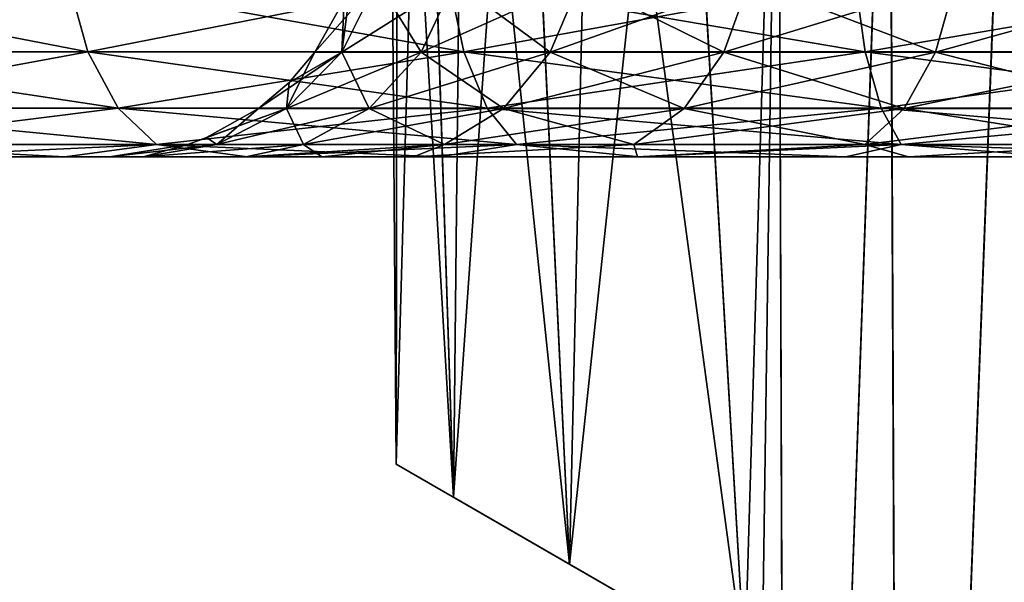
# Model space of a CAD drawing. Header units: metres. Extents: x -90 to 90, y -173 to 74.
# Tile 538 of 564: x 43.37 to 53.05, y 59.32 to 64.85. Entities that reach past the tile are written whole.
import ezdxf

# ---------------------------------------------------------------- set-up
doc = ezdxf.new("R2010")
doc.units = ezdxf.units.M
doc.layers.add('solid_509418_01', color=7, linetype='CONTINUOUS')

msp = doc.modelspace()

# ---------------------------------------------------------------- linework, layer by layer
at = {"layer": 'solid_509418_01'}
for points in [[(47, 69.558502, 0.000577), (47.070206, 60.48019, -1.349051), (47.070206, 60.48019, 1.34905)], [(47.08226, 69.558502, 1.460146), (47, 69.558502, 0.000577), (47.070206, 60.48019, 1.34905)], [(47, 69.558502, 0.000577), (47.08213, 69.558502, -1.458999), (47.070206, 60.48019, -1.349051)], [(47.08226, 69.558502, 1.460146), (47.070206, 60.48019, 1.34905), (47.634529, 60.154381, 4.012428)], [(47.327629, 69.558502, -2.900173), (47.634529, 60.154381, -4.012428), (47.070206, 60.48019, -1.349051)], [(47.08213, 69.558502, -1.458999), (47.327629, 69.558502, -2.900173), (47.070206, 60.48019, -1.349051)], [(47.327885, 69.558502, 2.901299), (47.08226, 69.558502, 1.460146), (47.634529, 60.154381, 4.012428)], [(47.327629, 69.558502, -2.900173), (47.733406, 69.558502, -4.304732), (47.634529, 60.154381, -4.012428)], [(47.733791, 69.558502, 4.305823), (47.327885, 69.558502, 2.901299), (47.634529, 60.154381, 4.012428)], [(47.733791, 69.558502, 4.305823), (47.634529, 60.154381, 4.012428), (48.774879, 59.495998, 6.556947)], [(48.294365, 69.558502, -5.654919), (48.774879, 59.495998, -6.556947), (47.634529, 60.154381, -4.012428)], [(47.733406, 69.558502, -4.304732), (48.294365, 69.558502, -5.654919), (47.634529, 60.154381, -4.012428)], [(48.294868, 69.558502, 5.655959), (47.733791, 69.558502, 4.305823), (48.774879, 59.495998, 6.556947)], [(48.294365, 69.558502, -5.654919), (49.003288, 69.558502, -6.933424), (48.774879, 59.495998, -6.556947)], [(49.003902, 69.558502, 6.934396), (48.294868, 69.558502, 5.655959), (48.774879, 59.495998, 6.556947)], [(49.003902, 69.558502, 6.934396), (48.774879, 59.495998, 6.556947), (50.5, 58.5, 8.87412)], [(49.851097, 69.558502, -8.124025), (50.5, 58.5, -8.87412), (48.774879, 59.495998, -6.556947)], [(49.003288, 69.558502, -6.933424), (49.851097, 69.558502, -8.124025), (48.774879, 59.495998, -6.556947)], [(49.851814, 69.558502, 8.12492), (49.003902, 69.558502, 6.934396), (50.5, 58.5, 8.87412)], [(49.851097, 69.558502, -8.124025), (50.82708, 69.558502, -9.211816), (50.5, 58.5, -8.87412)], [(50.827896, 69.558502, 9.212629), (49.851814, 69.558502, 8.12492), (50.5, 58.5, 8.87412)], [(50.82708, 69.558502, -9.211816), (50.5, 46.5, -8.87412), (50.5, 58.5, -8.87412)], [(50.82708, 69.558502, -9.211816), (50.924114, 41.5, -9.307431), (50.5, 46.5, -8.87412)], [(50.827896, 69.558502, 9.212629), (50.5, 58.5, 8.87412), (50.923035, 41.5, 9.30638)], [(50.82708, 69.558502, -9.211816), (51.919579, 69.558502, -10.183653), (50.924114, 41.5, -9.307431)], [(51.920506, 69.558502, 10.184387), (50.827896, 69.558502, 9.212629), (50.923035, 41.5, 9.30638)], [(51.920506, 69.558502, 10.184387), (50.923035, 41.5, 9.30638), (52.042858, 41.5, 10.280268)], [(51.919579, 69.558502, -10.183653), (52.044079, 41.5, -10.281212), (50.924114, 41.5, -9.307431)], [(51.919579, 69.558502, -10.183653), (53.115471, 69.558502, -11.027386), (52.044079, 41.5, -10.281212)], [(53.116482, 69.558502, 11.028017), (51.920506, 69.558502, 10.184387), (52.042858, 41.5, 10.280268)], [(53.116482, 69.558502, 11.028017), (52.042858, 41.5, 10.280268), (53.272034, 41.5, 11.1236)], [(53.115471, 69.558502, -11.027386), (53.273357, 41.5, -11.124401), (52.044079, 41.5, -10.281212)], [(40.43383, 65.229698, 22.580564), (40.666241, 64.531807, 22.312346), (44.03841, 64.531807, 24.83672)], [(43.846535, 65.229698, 25.135283), (40.43383, 65.229698, 22.580564), (44.03841, 64.531807, 24.83672)], [(40.43383, 65.229698, -22.580564), (43.846535, 65.229698, -25.135283), (40.666241, 64.531807, -22.312346)], [(43.846535, 65.229698, -25.135283), (44.03841, 64.531807, -24.83672), (40.666241, 64.531807, -22.312346)], [(43.846535, 65.229698, 25.135283), (44.03841, 64.531807, 24.83672), (47.735508, 64.531807, 26.855488)], [(47.588078, 65.229698, 27.17832), (43.846535, 65.229698, 25.135283), (47.735508, 64.531807, 26.855488)], [(43.846535, 65.229698, -25.135283), (47.588078, 65.229698, -27.17832), (44.03841, 64.531807, -24.83672)], [(47.588078, 65.229698, -27.17832), (47.735508, 64.531807, -26.855488), (44.03841, 64.531807, -24.83672)], [(46.272079, 64.5299), (46.5597, 65.043289), (46.884586, 65.227455, 2.608818)], [(46.535858, 64.5299, 2.678184), (46.272079, 64.5299), (46.884586, 65.227455, 2.608818)], [(46.535858, 64.5299, -2.678184), (46.62764, 65.227455), (46.5597, 65.043289)], [(46.535858, 64.5299, -2.678184), (46.884586, 65.227455, -2.608818), (46.62764, 65.227455)], [(46.535858, 64.5299, 2.678184), (46.884586, 65.227455, 2.608818), (47.64555, 65.227455, 5.11738)], [(47.317055, 64.5299, 5.253448), (46.535858, 64.5299, 2.678184), (47.64555, 65.227455, 5.11738)], [(46.535858, 64.5299, -2.678184), (47.317055, 64.5299, -5.253448), (46.884586, 65.227455, -2.608818)], [(47.317055, 64.5299, -5.253448), (47.64555, 65.227455, -5.11738), (46.884586, 65.227455, -2.608818)], [(47.317055, 64.5299, 5.253448), (47.64555, 65.227455, 5.11738), (48.88129, 65.227455, 7.429285)], [(48.585651, 64.5299, 7.626824), (47.317055, 64.5299, 5.253448), (48.88129, 65.227455, 7.429285)], [(47.317055, 64.5299, -5.253448), (48.585651, 64.5299, -7.626824), (47.64555, 65.227455, -5.11738)], [(47.588078, 65.229698, 27.17832), (47.735508, 64.531807, 26.855488), (51.682278, 64.531807, 28.327557)], [(51.582291, 65.229698, 28.668085), (47.588078, 65.229698, 27.17832), (51.682278, 64.531807, 28.327557)], [(47.588078, 65.229698, -27.17832), (51.582291, 65.229698, -28.668085), (47.735508, 64.531807, -26.855488)], [(48.585651, 64.5299, -7.626824), (48.88129, 65.227455, -7.429285), (47.64555, 65.227455, -5.11738)], [(51.582291, 65.229698, -28.668085), (51.682278, 64.531807, -28.327557), (47.735508, 64.531807, -26.855488)], [(48.585651, 64.5299, 7.626824), (48.88129, 65.227455, 7.429285), (50.544315, 65.227455, 9.455686)], [(50.292896, 64.5299, 9.707106), (48.585651, 64.5299, 7.626824), (50.544315, 65.227455, 9.455686)], [(48.585651, 64.5299, -7.626824), (50.292896, 64.5299, -9.707106), (48.88129, 65.227455, -7.429285)], [(50.292896, 64.5299, -9.707106), (50.544315, 65.227455, -9.455686), (48.88129, 65.227455, -7.429285)], [(50.292896, 64.5299, 9.707106), (50.544315, 65.227455, 9.455686), (52.570717, 65.227455, 11.118711)], [(52.373177, 64.5299, 11.414349), (50.292896, 64.5299, 9.707106), (52.570717, 65.227455, 11.118711)], [(50.292896, 64.5299, -9.707106), (52.373177, 64.5299, -11.414349), (50.544315, 65.227455, -9.455686)], [(52.373177, 64.5299, -11.414349), (52.570717, 65.227455, -11.118711), (50.544315, 65.227455, -9.455686)], [(51.582291, 65.229698, 28.668085), (51.682278, 64.531807, 28.327557), (55.798374, 64.531807, 29.222958)], [(55.747864, 65.229698, 29.574249), (51.582291, 65.229698, 28.668085), (55.798374, 64.531807, 29.222958)], [(51.582291, 65.229698, -28.668085), (55.747864, 65.229698, -29.574249), (51.682278, 64.531807, -28.327557)], [(55.747864, 65.229698, -29.574249), (55.798374, 64.531807, -29.222958), (51.682278, 64.531807, -28.327557)], [(52.373177, 64.5299, 11.414349), (52.570717, 65.227455, 11.118711), (54.882618, 65.227455, 12.354448)], [(54.746552, 64.5299, 12.682944), (52.373177, 64.5299, 11.414349), (54.882618, 65.227455, 12.354448)], [(52.373177, 64.5299, -11.414349), (54.746552, 64.5299, -12.682944), (52.570717, 65.227455, -11.118711)], [(54.746552, 64.5299, -12.682944), (54.882618, 65.227455, -12.354448), (52.570717, 65.227455, -11.118711)], [(46.535858, 64.5299, -2.678184), (46.5597, 65.043289), (46.272079, 64.5299)], [(40.666241, 64.531807, 22.312346), (41.028622, 63.977917, 21.894138), (44.337582, 63.977917, 24.371197)], [(44.03841, 64.531807, 24.83672), (40.666241, 64.531807, 22.312346), (44.337582, 63.977917, 24.371197)], [(40.666241, 64.531807, -22.312346), (44.03841, 64.531807, -24.83672), (41.028622, 63.977917, -21.894138)], [(44.03841, 64.531807, -24.83672), (44.337582, 63.977917, -24.371197), (41.028622, 63.977917, -21.894138)], [(44.03841, 64.531807, 24.83672), (44.337582, 63.977917, 24.371197), (47.965385, 63.977917, 26.352127)], [(47.735508, 64.531807, 26.855488), (44.03841, 64.531807, 24.83672), (47.965385, 63.977917, 26.352127)], [(44.03841, 64.531807, -24.83672), (47.735508, 64.531807, -26.855488), (44.337582, 63.977917, -24.371197)], [(47.735508, 64.531807, -26.855488), (47.965385, 63.977917, -26.352127), (44.337582, 63.977917, -24.371197)], [(45.718189, 63.976532), (46.017769, 64.232231), (46.535858, 64.5299, 2.678184)], [(45.992611, 63.976532, 2.786243), (45.718189, 63.976532), (46.535858, 64.5299, 2.678184)], [(45.992611, 63.976532, -2.786243), (46.272079, 64.5299), (46.017769, 64.232231)], [(45.992611, 63.976532, -2.786243), (46.535858, 64.5299, -2.678184), (46.272079, 64.5299)], [(45.992611, 63.976532, 2.786243), (46.535858, 64.5299, 2.678184), (47.317055, 64.5299, 5.253448)], [(46.805328, 63.976532, 5.465412), (45.992611, 63.976532, 2.786243), (47.317055, 64.5299, 5.253448)], [(45.992611, 63.976532, -2.786243), (46.805328, 63.976532, -5.465412), (46.535858, 64.5299, -2.678184)], [(46.017769, 64.232231), (46.272079, 64.5299), (46.535858, 64.5299, 2.678184)], [(46.805328, 63.976532, -5.465412), (47.317055, 64.5299, -5.253448), (46.535858, 64.5299, -2.678184)], [(46.805328, 63.976532, 5.465412), (47.317055, 64.5299, 5.253448), (48.585651, 64.5299, 7.626824)], [(48.125111, 63.976532, 7.934548), (46.805328, 63.976532, 5.465412), (48.585651, 64.5299, 7.626824)], [(46.805328, 63.976532, -5.465412), (48.125111, 63.976532, -7.934548), (47.317055, 64.5299, -5.253448)], [(48.125111, 63.976532, -7.934548), (48.585651, 64.5299, -7.626824), (47.317055, 64.5299, -5.253448)], [(47.735508, 64.531807, 26.855488), (47.965385, 63.977917, 26.352127), (51.838181, 63.977917, 27.796604)], [(51.682278, 64.531807, 28.327557), (47.735508, 64.531807, 26.855488), (51.838181, 63.977917, 27.796604)], [(47.735508, 64.531807, -26.855488), (51.682278, 64.531807, -28.327557), (47.965385, 63.977917, -26.352127)], [(51.682278, 64.531807, -28.327557), (51.838181, 63.977917, -27.796604), (47.965385, 63.977917, -26.352127)], [(48.125111, 63.976532, 7.934548), (48.585651, 64.5299, 7.626824), (50.292896, 64.5299, 9.707106)], [(49.901234, 63.976532, 10.098764), (48.125111, 63.976532, 7.934548), (50.292896, 64.5299, 9.707106)], [(48.125111, 63.976532, -7.934548), (49.901234, 63.976532, -10.098764), (48.585651, 64.5299, -7.626824)], [(49.901234, 63.976532, -10.098764), (50.292896, 64.5299, -9.707106), (48.585651, 64.5299, -7.626824)], [(49.901234, 63.976532, 10.098764), (50.292896, 64.5299, 9.707106), (52.373177, 64.5299, 11.414349)], [(52.065453, 63.976532, 11.874891), (49.901234, 63.976532, 10.098764), (52.373177, 64.5299, 11.414349)], [(49.901234, 63.976532, -10.098764), (52.065453, 63.976532, -11.874891), (50.292896, 64.5299, -9.707106)], [(52.065453, 63.976532, -11.874891), (52.373177, 64.5299, -11.414349), (50.292896, 64.5299, -9.707106)], [(51.682278, 64.531807, 28.327557), (51.838181, 63.977917, 27.796604), (55.877125, 63.977917, 28.675222)], [(55.798374, 64.531807, 29.222958), (51.682278, 64.531807, 28.327557), (55.877125, 63.977917, 28.675222)], [(51.682278, 64.531807, -28.327557), (55.798374, 64.531807, -29.222958), (51.838181, 63.977917, -27.796604)], [(55.798374, 64.531807, -29.222958), (55.877125, 63.977917, -28.675222), (51.838181, 63.977917, -27.796604)], [(52.065453, 63.976532, 11.874891), (52.373177, 64.5299, 11.414349), (54.746552, 64.5299, 12.682944)], [(54.534588, 63.976532, 13.194672), (52.065453, 63.976532, 11.874891), (54.746552, 64.5299, 12.682944)], [(52.065453, 63.976532, -11.874891), (54.534588, 63.976532, -13.194672), (52.373177, 64.5299, -11.414349)], [(54.534588, 63.976532, -13.194672), (54.746552, 64.5299, -12.682944), (52.373177, 64.5299, -11.414349)], [(45.992611, 63.976532, -2.786243), (46.017769, 64.232231), (45.718189, 63.976532)], [(41.028622, 63.977917, 21.894138), (41.485424, 63.622356, 21.366961), (44.71471, 63.622356, 23.784374)], [(44.337582, 63.977917, 24.371197), (41.028622, 63.977917, 21.894138), (44.71471, 63.622356, 23.784374)], [(41.028622, 63.977917, -21.894138), (44.337582, 63.977917, -24.371197), (41.485424, 63.622356, -21.366961)], [(44.337582, 63.977917, -24.371197), (44.71471, 63.622356, -23.784374), (41.485424, 63.622356, -21.366961)], [(44.337582, 63.977917, 24.371197), (44.71471, 63.622356, 23.784374), (48.255161, 63.622356, 25.717607)], [(47.965385, 63.977917, 26.352127), (44.337582, 63.977917, 24.371197), (48.255161, 63.622356, 25.717607)], [(44.337582, 63.977917, -24.371197), (47.965385, 63.977917, -26.352127), (44.71471, 63.622356, -23.784374)], [(47.965385, 63.977917, -26.352127), (48.255161, 63.622356, -25.717607), (44.71471, 63.622356, -23.784374)], [(45.020298, 63.621632), (45.206711, 63.6903), (45.992611, 63.976532, 2.786243)], [(45.308128, 63.621632, 2.922395), (45.020298, 63.621632), (45.992611, 63.976532, 2.786243)], [(45.206711, 63.6903), (45.718189, 63.976532), (45.992611, 63.976532, 2.786243)], [(45.308128, 63.621632, -2.922395), (45.718189, 63.976532), (45.206711, 63.6903)], [(45.308128, 63.621632, -2.922395), (45.992611, 63.976532, -2.786243), (45.718189, 63.976532)], [(45.308128, 63.621632, 2.922395), (45.992611, 63.976532, 2.786243), (46.805328, 63.976532, 5.465412)], [(46.160561, 63.621632, 5.732483), (45.308128, 63.621632, 2.922395), (46.805328, 63.976532, 5.465412)], [(45.308128, 63.621632, -2.922395), (46.160561, 63.621632, -5.732483), (45.992611, 63.976532, -2.786243)], [(46.160561, 63.621632, -5.732483), (46.805328, 63.976532, -5.465412), (45.992611, 63.976532, -2.786243)], [(46.160561, 63.621632, 5.732483), (46.805328, 63.976532, 5.465412), (48.125111, 63.976532, 7.934548)], [(47.544834, 63.621632, 8.322276), (46.160561, 63.621632, 5.732483), (48.125111, 63.976532, 7.934548)], [(46.160561, 63.621632, -5.732483), (47.544834, 63.621632, -8.322276), (46.805328, 63.976532, -5.465412)], [(47.544834, 63.621632, -8.322276), (48.125111, 63.976532, -7.934548), (46.805328, 63.976532, -5.465412)], [(47.544834, 63.621632, 8.322276), (48.125111, 63.976532, 7.934548), (49.901234, 63.976532, 10.098764)], [(49.407753, 63.621632, 10.592249), (47.544834, 63.621632, 8.322276), (49.901234, 63.976532, 10.098764)], [(47.544834, 63.621632, -8.322276), (49.407753, 63.621632, -10.592249), (48.125111, 63.976532, -7.934548)], [(47.965385, 63.977917, 26.352127), (48.255161, 63.622356, 25.717607), (52.034706, 63.622356, 27.127304)], [(51.838181, 63.977917, 27.796604), (47.965385, 63.977917, 26.352127), (52.034706, 63.622356, 27.127304)], [(47.965385, 63.977917, -26.352127), (51.838181, 63.977917, -27.796604), (48.255161, 63.622356, -25.717607)], [(49.407753, 63.621632, -10.592249), (49.901234, 63.976532, -10.098764), (48.125111, 63.976532, -7.934548)], [(51.838181, 63.977917, -27.796604), (52.034706, 63.622356, -27.127304), (48.255161, 63.622356, -25.717607)], [(49.407753, 63.621632, 10.592249), (49.901234, 63.976532, 10.098764), (52.065453, 63.976532, 11.874891)], [(51.677723, 63.621632, 12.455167), (49.407753, 63.621632, 10.592249), (52.065453, 63.976532, 11.874891)], [(49.407753, 63.621632, -10.592249), (51.677723, 63.621632, -12.455167), (49.901234, 63.976532, -10.098764)], [(51.677723, 63.621632, -12.455167), (52.065453, 63.976532, -11.874891), (49.901234, 63.976532, -10.098764)], [(51.677723, 63.621632, 12.455167), (52.065453, 63.976532, 11.874891), (54.534588, 63.976532, 13.194672)], [(54.267517, 63.621632, 13.839439), (51.677723, 63.621632, 12.455167), (54.534588, 63.976532, 13.194672)], [(51.677723, 63.621632, -12.455167), (54.267517, 63.621632, -13.839439), (52.065453, 63.976532, -11.874891)], [(51.838181, 63.977917, 27.796604), (52.034706, 63.622356, 27.127304), (55.976398, 63.622356, 27.984766)], [(55.877125, 63.977917, 28.675222), (51.838181, 63.977917, 27.796604), (55.976398, 63.622356, 27.984766)], [(51.838181, 63.977917, -27.796604), (55.877125, 63.977917, -28.675222), (52.034706, 63.622356, -27.127304)], [(55.877125, 63.977917, -28.675222), (55.976398, 63.622356, -27.984766), (52.034706, 63.622356, -27.127304)], [(54.267517, 63.621632, -13.839439), (54.534588, 63.976532, -13.194672), (52.065453, 63.976532, -11.874891)], [(41.485424, 63.622356, -21.366961), (44.71471, 63.622356, -23.784374), (42.115173, 63.5, -20.889557)], [(41.485424, 63.622356, 21.366961), (42.114864, 63.5, 20.889294), (43.812984, 63.5, 22.231266)], [(44.71471, 63.622356, 23.784374), (41.485424, 63.622356, 21.366961), (43.812984, 63.5, 22.231266)], [(44.71471, 63.622356, -23.784374), (43.813316, 63.5, -22.231506), (42.115173, 63.5, -20.889557)], [(44.71471, 63.622356, 23.784374), (43.812984, 63.5, 22.231266), (45.609493, 63.5, 23.433958)], [(44.71471, 63.622356, -23.784374), (45.60984, 63.5, -23.434172), (43.813316, 63.5, -22.231506)], [(45.308128, 63.621632, 2.922395), (44.582287, 63.5, 3.215036), (44.25, 63.5)], [(45.020298, 63.621632), (44.25, 63.5), (44.582249, 63.5, -3.214852)], [(45.308128, 63.621632, 2.922395), (44.25, 63.5), (45.020298, 63.621632)], [(46.160561, 63.621632, -5.732483), (44.582249, 63.5, -3.214852), (45.591454, 63.5, -6.359573)], [(45.308128, 63.621632, -2.922395), (45.020298, 63.621632), (44.582249, 63.5, -3.214852)], [(45.308128, 63.621632, -2.922395), (44.582249, 63.5, -3.214852), (46.160561, 63.621632, -5.732483)], [(46.160561, 63.621632, 5.732483), (45.591602, 63.5, 6.359909), (44.582287, 63.5, 3.215036)], [(46.160561, 63.621632, 5.732483), (44.582287, 63.5, 3.215036), (45.308128, 63.621632, 2.922395)], [(44.71471, 63.622356, -23.784374), (48.255161, 63.622356, -25.717607), (45.60984, 63.5, -23.434172)], [(44.71471, 63.622356, 23.784374), (45.609493, 63.5, 23.433958), (47.495369, 63.5, 24.492525)], [(48.255161, 63.622356, 25.717607), (44.71471, 63.622356, 23.784374), (47.495369, 63.5, 24.492525)], [(45.308128, 63.621632, -2.922395), (45.206711, 63.6903), (45.020298, 63.621632)], [(46.160561, 63.621632, -5.732483), (45.591454, 63.5, -6.359573), (46.340607, 63.5, -7.840465)], [(47.544834, 63.621632, 8.322276), (46.34079, 63.5, 7.840788), (45.591602, 63.5, 6.359909)], [(47.544834, 63.621632, 8.322276), (45.591602, 63.5, 6.359909), (46.160561, 63.621632, 5.732483)], [(48.255161, 63.622356, -25.717607), (47.495735, 63.5, -24.492712), (45.60984, 63.5, -23.434172)], [(46.160561, 63.621632, -5.732483), (46.340607, 63.5, -7.840465), (47.544834, 63.621632, -8.322276)], [(47.544834, 63.621632, -8.322276), (46.340607, 63.5, -7.840465), (47.241924, 63.5, -9.235474)], [(47.544834, 63.621632, 8.322276), (47.242123, 63.5, 9.235747), (46.34079, 63.5, 7.840788)], [(49.407753, 63.621632, -10.592249), (47.241924, 63.5, -9.235474), (49.443913, 63.5, -11.688877)], [(47.544834, 63.621632, -8.322276), (47.241924, 63.5, -9.235474), (49.407753, 63.621632, -10.592249)], [(49.407753, 63.621632, 10.592249), (49.444122, 63.5, 11.689066), (47.242123, 63.5, 9.235747)], [(49.407753, 63.621632, 10.592249), (47.242123, 63.5, 9.235747), (47.544834, 63.621632, 8.322276)], [(48.255161, 63.622356, 25.717607), (47.495369, 63.5, 24.492525), (49.460117, 63.5, 25.399803)], [(48.255161, 63.622356, -25.717607), (49.460491, 63.5, -25.399958), (47.495735, 63.5, -24.492712)], [(48.255161, 63.622356, -25.717607), (52.034706, 63.622356, -27.127304), (49.460491, 63.5, -25.399958)], [(48.255161, 63.622356, 25.717607), (49.460117, 63.5, 25.399803), (51.487141, 63.5, 26.149113)], [(52.034706, 63.622356, 27.127304), (48.255161, 63.622356, 25.717607), (51.487141, 63.5, 26.149113)], [(51.677723, 63.621632, 12.455167), (49.444122, 63.5, 11.689066), (49.407753, 63.621632, 10.592249)], [(49.407753, 63.621632, -10.592249), (49.443913, 63.5, -11.688877), (51.677723, 63.621632, -12.455167)], [(51.677723, 63.621632, -12.455167), (49.443913, 63.5, -11.688877), (52.108364, 63.5, -13.630066)], [(51.677723, 63.621632, 12.455167), (52.108624, 63.5, 13.630216), (49.444122, 63.5, 11.689066)], [(52.034706, 63.622356, -27.127304), (51.487522, 63.5, -26.149239), (49.460491, 63.5, -25.399958)], [(52.034706, 63.622356, 27.127304), (51.487141, 63.5, 26.149113), (53.570728, 63.5, 26.73777)], [(52.034706, 63.622356, -27.127304), (53.571121, 63.5, -26.737865), (51.487522, 63.5, -26.149239)], [(54.267517, 63.621632, 13.839439), (52.108624, 63.5, 13.630216), (51.677723, 63.621632, 12.455167)], [(51.677723, 63.621632, -12.455167), (52.108364, 63.5, -13.630066), (54.267517, 63.621632, -13.839439)], [(52.034706, 63.622356, -27.127304), (55.976398, 63.622356, -27.984766), (53.571121, 63.5, -26.737865)], [(52.034706, 63.622356, 27.127304), (53.570728, 63.5, 26.73777), (55.690002, 63.5, 27.159967)], [(55.976398, 63.622356, 27.984766), (52.034706, 63.622356, 27.127304), (55.690002, 63.5, 27.159967)], [(54.267517, 63.621632, -13.839439), (52.108364, 63.5, -13.630066), (55.122864, 63.5, -14.975848)], [(54.267517, 63.621632, 13.839439), (55.123154, 63.5, 14.975944), (52.108624, 63.5, 13.630216)], [(44.25, 63.5), (32.5, 63.5), (32.582409, 63.5, -2.133562)], [(44.582287, 63.5, 3.215036), (32.58242, 63.5, 2.133623), (32.5, 63.5)], [(44.25, 63.5), (44.582287, 63.5, 3.215036), (32.5, 63.5)], [(44.582249, 63.5, -3.214852), (32.582409, 63.5, -2.133562), (32.831333, 63.5, -4.254405)], [(44.582249, 63.5, -3.214852), (44.25, 63.5), (32.582409, 63.5, -2.133562)], [(44.582287, 63.5, 3.215036), (32.831329, 63.5, 4.254417), (32.58242, 63.5, 2.133623)], [(45.591602, 63.5, 6.359909), (33.247028, 63.5, 6.365808), (32.831329, 63.5, 4.254417)], [(44.582287, 63.5, 3.215036), (45.591602, 63.5, 6.359909), (32.831329, 63.5, 4.254417)], [(45.591454, 63.5, -6.359573), (32.831333, 63.5, -4.254405), (33.247074, 63.5, -6.365978)], [(45.591454, 63.5, -6.359573), (44.582249, 63.5, -3.214852), (32.831333, 63.5, -4.254405)], [(46.34079, 63.5, 7.840788), (33.827576, 63.5, 8.440121), (33.247028, 63.5, 6.365808)], [(45.591602, 63.5, 6.359909), (46.34079, 63.5, 7.840788), (33.247028, 63.5, 6.365808)], [(46.340607, 63.5, -7.840465), (33.247074, 63.5, -6.365978), (33.827675, 63.5, -8.440423)], [(46.340607, 63.5, -7.840465), (45.591454, 63.5, -6.359573), (33.247074, 63.5, -6.365978)], [(47.242123, 63.5, 9.235747), (34.571751, 63.5, 10.471532), (33.827576, 63.5, 8.440121)], [(46.34079, 63.5, 7.840788), (47.242123, 63.5, 9.235747), (33.827576, 63.5, 8.440121)], [(47.241924, 63.5, -9.235474), (33.827675, 63.5, -8.440423), (34.571907, 63.5, -10.471906)], [(47.241924, 63.5, -9.235474), (46.340607, 63.5, -7.840465), (33.827675, 63.5, -8.440423)], [(49.444122, 63.5, 11.689066), (35.473446, 63.5, 12.43703), (34.571751, 63.5, 10.471532)], [(47.242123, 63.5, 9.235747), (49.444122, 63.5, 11.689066), (34.571751, 63.5, 10.471532)], [(49.443913, 63.5, -11.688877), (34.571907, 63.5, -10.471906), (35.473648, 63.5, -12.437426)], [(49.443913, 63.5, -11.688877), (47.241924, 63.5, -9.235474), (34.571907, 63.5, -10.471906)], [(52.108624, 63.5, 13.630216), (36.527512, 63.5, 14.328026), (35.473446, 63.5, 12.43703)], [(49.444122, 63.5, 11.689066), (52.108624, 63.5, 13.630216), (35.473446, 63.5, 12.43703)], [(52.108364, 63.5, -13.630066), (35.473648, 63.5, -12.437426), (36.527744, 63.5, -14.328407)], [(52.108364, 63.5, -13.630066), (49.443913, 63.5, -11.688877), (35.473648, 63.5, -12.437426)], [(58.350136, 63.5, 15.663188), (37.727371, 63.5, 16.129723), (36.527512, 63.5, 14.328026)], [(55.123154, 63.5, 14.975944), (58.350136, 63.5, 15.663188), (36.527512, 63.5, 14.328026)], [(52.108624, 63.5, 13.630216), (55.123154, 63.5, 14.975944), (36.527512, 63.5, 14.328026)], [(55.122864, 63.5, -14.975848), (36.527744, 63.5, -14.328407), (37.727623, 63.5, -16.130075)], [(55.122864, 63.5, -14.975848), (52.108364, 63.5, -13.630066), (36.527744, 63.5, -14.328407)], [(82.272377, 63.5, 16.130075), (39.062893, 63.5, 17.829313), (37.727371, 63.5, 16.129723)], [(58.350136, 63.5, 15.663188), (82.272377, 63.5, 16.130075), (37.727371, 63.5, 16.129723)], [(37.727623, 63.5, -16.130075), (80.937111, 63.5, -17.829313), (82.272629, 63.5, -16.129723)], [(61.649864, 63.5, -15.663188), (37.727623, 63.5, -16.130075), (82.272629, 63.5, -16.129723)], [(37.727623, 63.5, -16.130075), (39.063164, 63.5, -17.82963), (80.937111, 63.5, -17.829313)], [(58.349846, 63.5, -15.663157), (55.122864, 63.5, -14.975848), (37.727623, 63.5, -16.130075)], [(61.649864, 63.5, -15.663188), (58.349846, 63.5, -15.663157), (37.727623, 63.5, -16.130075)], [(80.936836, 63.5, 17.82963), (40.530136, 63.5, 19.420818), (39.062893, 63.5, 17.829313)], [(82.272377, 63.5, 16.130075), (80.936836, 63.5, 17.82963), (39.062893, 63.5, 17.829313)], [(39.063164, 63.5, -17.82963), (79.469864, 63.5, -19.420818), (80.937111, 63.5, -17.829313)], [(39.063164, 63.5, -17.82963), (40.530426, 63.5, -19.421106), (79.469864, 63.5, -19.420818)], [(79.469574, 63.5, 19.421106), (42.114864, 63.5, 20.889294), (40.530136, 63.5, 19.420818)], [(80.936836, 63.5, 17.82963), (79.469574, 63.5, 19.421106), (40.530136, 63.5, 19.420818)], [(40.530426, 63.5, -19.421106), (77.885132, 63.5, -20.889294), (79.469864, 63.5, -19.420818)], [(40.530426, 63.5, -19.421106), (42.115173, 63.5, -20.889557), (77.885132, 63.5, -20.889294)], [(77.884827, 63.5, 20.889557), (43.812984, 63.5, 22.231266), (42.114864, 63.5, 20.889294)], [(79.469574, 63.5, 19.421106), (77.884827, 63.5, 20.889557), (42.114864, 63.5, 20.889294)], [(42.115173, 63.5, -20.889557), (76.187012, 63.5, -22.231266), (77.885132, 63.5, -20.889294)], [(42.115173, 63.5, -20.889557), (43.813316, 63.5, -22.231506), (76.187012, 63.5, -22.231266)], [(76.186684, 63.5, 22.231506), (45.609493, 63.5, 23.433958), (43.812984, 63.5, 22.231266)], [(77.884827, 63.5, 20.889557), (76.186684, 63.5, 22.231506), (43.812984, 63.5, 22.231266)], [(43.813316, 63.5, -22.231506), (74.390511, 63.5, -23.433958), (76.187012, 63.5, -22.231266)], [(43.813316, 63.5, -22.231506), (45.60984, 63.5, -23.434172), (74.390511, 63.5, -23.433958)], [(74.39016, 63.5, 23.434172), (47.495369, 63.5, 24.492525), (45.609493, 63.5, 23.433958)], [(76.186684, 63.5, 22.231506), (74.39016, 63.5, 23.434172), (45.609493, 63.5, 23.433958)], [(45.60984, 63.5, -23.434172), (72.504631, 63.5, -24.492525), (74.390511, 63.5, -23.433958)], [(45.60984, 63.5, -23.434172), (47.495735, 63.5, -24.492712), (72.504631, 63.5, -24.492525)], [(72.504265, 63.5, 24.492712), (49.460117, 63.5, 25.399803), (47.495369, 63.5, 24.492525)], [(74.39016, 63.5, 23.434172), (72.504265, 63.5, 24.492712), (47.495369, 63.5, 24.492525)], [(47.495735, 63.5, -24.492712), (70.539886, 63.5, -25.399803), (72.504631, 63.5, -24.492525)], [(47.495735, 63.5, -24.492712), (49.460491, 63.5, -25.399958), (70.539886, 63.5, -25.399803)], [(70.539505, 63.5, 25.399958), (51.487141, 63.5, 26.149113), (49.460117, 63.5, 25.399803)], [(72.504265, 63.5, 24.492712), (70.539505, 63.5, 25.399958), (49.460117, 63.5, 25.399803)], [(49.460491, 63.5, -25.399958), (68.512863, 63.5, -26.149113), (70.539886, 63.5, -25.399803)], [(49.460491, 63.5, -25.399958), (51.487522, 63.5, -26.149239), (68.512863, 63.5, -26.149113)], [(68.512474, 63.5, 26.149239), (53.570728, 63.5, 26.73777), (51.487141, 63.5, 26.149113)], [(70.539505, 63.5, 25.399958), (68.512474, 63.5, 26.149239), (51.487141, 63.5, 26.149113)], [(51.487522, 63.5, -26.149239), (66.429268, 63.5, -26.73777), (68.512863, 63.5, -26.149113)], [(51.487522, 63.5, -26.149239), (53.571121, 63.5, -26.737865), (66.429268, 63.5, -26.73777)], [(47.070206, 60.48019, 1.34905), (50.5, 58.5, 8.87412), (47.634529, 60.154381, 4.012428)], [(47.070206, 60.48019, -1.349051), (50.5, 58.5, 8.87412), (47.070206, 60.48019, 1.34905)], [(47.634529, 60.154381, -4.012428), (50.5, 58.5, 8.87412), (47.070206, 60.48019, -1.349051)], [(47.634529, 60.154381, 4.012428), (50.5, 58.5, 8.87412), (48.774879, 59.495998, 6.556947)], [(48.774879, 59.495998, -6.556947), (50.5, 58.5, 8.87412), (47.634529, 60.154381, -4.012428)], [(50.5, 58.5, -8.87412), (50.5, 58.5, 8.87412), (48.774879, 59.495998, -6.556947)]]:
    msp.add_3dface(points, dxfattribs=at)

doc.saveas('drawing.dxf')
